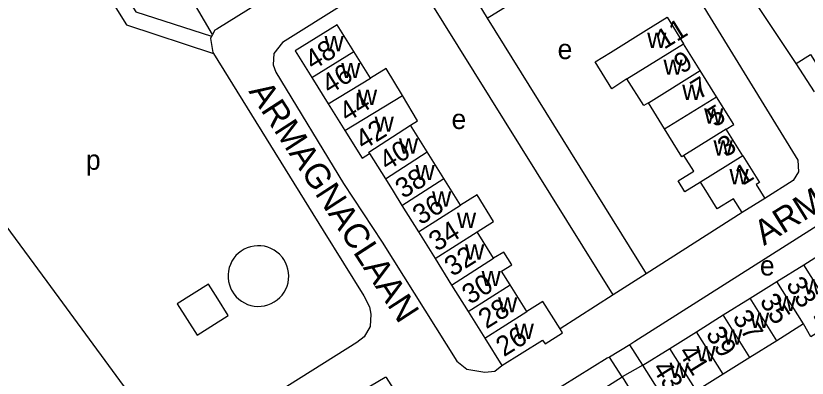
# Model space of a CAD drawing. Extents: x 157768 to 159790, y 387230 to 389604.
# Drawn here: x 158424 to 158583.5, y 388009.4 to 388082.5 of the extents above; entities that cross this region are included whole.
import ezdxf

# ---------------------------------------------------------------- set-up
doc = ezdxf.new("R2010")
doc.units = 0
for name, color, linetype in [('BLT_Basislijn', 7, 'Continuous'), ('BLT_Bebouwing', 7, 'Continuous'), ('BLT_Centroide', 7, 'Continuous'), ('BLT_Huisnummer', 7, 'Continuous'), ('BLT_Huisnummer_ tussenligend', 7, 'Continuous'), ('BLT_Onderverdeling_panden', 7, 'Continuous'), ('BLT_Straatnaam', 7, 'Continuous')]:
    doc.layers.add(name, color=color, linetype=linetype)

msp = doc.modelspace()

# ---------------------------------------------------------------- linework, layer by layer
at = {"layer": 'BLT_Basislijn'}
for p, q in [((158544.39, 388026.21), (158502.83, 388092.88)), ((158463.63, 388078.71), (158457.86, 388088.53)), ((158518.99, 388082.03), (158551.04, 388030.45)), ((158463.63, 388078.71), (158463.43, 388078.34)), ((158418.15, 388045.29), (158430.21, 388028.88)), ((158430.21, 388028.88), (158456.13, 387993.63)), ((158544.39, 388026.21), (158533.66, 388019.35)), ((158547.72, 388016.17), (158543.61, 388013.67)), ((158550.37, 388012.04), (158547.72, 388016.17)), ((158546.21, 388009.66), (158543.61, 388013.67)), ((158550.37, 388012.04), (158546.21, 388009.66))]:
    msp.add_line(p, q, dxfattribs=at)
for points in [[(158503.11, 388103.84), (158464.46, 388079.77), (158464.09, 388079.58), (158463.63, 388078.71)], [(158436.19, 388102.31), (158448.14, 388083.28), (158463.43, 388078.34)], [(158551.85, 388101.9), (158581.6, 388053.35), (158581.69, 388051.02), (158580.67, 388049.28), (158574.94, 388045.64)], [(158433.74, 388100.78), (158446.31, 388080.65), (158463.81, 388074.86)], [(158502.83, 388092.88), (158477.73, 388077.1), (158475.97, 388074.87), (158475.84, 388072.59), (158476.35, 388071.14), (158490.02, 388048.65), (158497.8, 388036.83), (158512.86, 388012.82), (158514.89, 388011.22), (158518.52, 388010.62), (158520.52, 388010.8), (158521.92, 388011.98)], [(158581.28, 388072.88), (158573.46, 388084.58)], [(158463.43, 388078.34), (158463.2, 388077.9), (158463.68, 388075.08), (158463.81, 388074.86)], [(158463.81, 388074.86), (158485.92, 388039.22)], [(158612.06, 388056.98), (158611.76, 388056.79), (158548.72, 388016.78), (158547.72, 388016.17)], [(158570.35, 388042.79), (158551.04, 388030.45)], [(158485.92, 388039.22), (158494.11, 388026.01), (158495.23, 388023.77), (158495.55, 388022.33), (158495.4, 388019.84), (158494.17, 388017.77), (158492.71, 388016.64), (158456.13, 387993.63)], [(158477.71, 388033.72), (158477.12, 388034.4), (158476.59, 388034.85), (158476.01, 388035.25), (158475.39, 388035.57), (158474.74, 388035.83), (158474.07, 388036), (158473.37, 388036.1), (158472.68, 388036.12), (158471.98, 388036.06), (158471.29, 388035.92), (158470.63, 388035.7), (158469.99, 388035.41), (158469.4, 388035.04), (158468.84, 388034.61), (158468.34, 388034.13), (158467.9, 388033.58), (158467.53, 388032.99), (158467.22, 388032.36), (158466.99, 388031.71), (158466.83, 388031.02), (158466.76, 388030.33), (158466.76, 388029.63), (158466.84, 388028.94), (158467.01, 388028.26), (158467.24, 388027.6), (158467.45, 388027.18)], [(158478.98, 388030.01), (158478.94, 388030.71), (158478.82, 388031.39), (158478.62, 388032.07), (158478.35, 388032.71), (158478, 388033.32), (158477.71, 388033.72)], [(158467.45, 388027.18), (158467.56, 388026.97), (158467.94, 388026.39), (158468.38, 388025.85), (158468.89, 388025.36), (158469.44, 388024.94), (158470.04, 388024.58), (158470.68, 388024.3), (158471.35, 388024.08), (158472.03, 388023.95), (158472.73, 388023.89), (158473.43, 388023.92), (158474.12, 388024.02), (158474.79, 388024.21), (158475.44, 388024.46), (158476.06, 388024.8), (158476.63, 388025.19), (158477.16, 388025.66), (158477.63, 388026.17), (158478.03, 388026.74), (158478.37, 388027.35), (158478.64, 388028), (158478.83, 388028.67), (158478.94, 388029.36), (158478.98, 388030.01)], [(158551.04, 388030.45), (158544.39, 388026.21)], [(158464.7, 388025.38), (158462.83, 388028.37), (158456.48, 388024.39), (158460.49, 388018.1), (158466.8, 388022.04), (158464.7, 388025.38)], [(158543.61, 388013.67), (158543.19, 388013.42), (158519, 387998.42), (158515.15, 387997.33), (158510.72, 387997.81), (158507.11, 388000.2), (158505.89, 388001.6), (158503.81, 388001.53), (158498.65, 388009.53), (158498.39, 388009.53), (158488.39, 388003.62), (158465.02, 387988.77), (158438.21, 387971.94), (158436.76, 387969.96), (158436.85, 387966.67), (158439.83, 387961.47), (158464.09, 387922.44), (158481.4, 387895.87), (158482.84, 387894.12), (158485.39, 387893.15), (158488.59, 387893.45), (158514.41, 387909.43), (158548.18, 387930.51)]]:
    msp.add_lwpolyline(points, dxfattribs=at)
at = {"layer": 'BLT_Bebouwing'}
for p, q in [((158561.9, 388071.47), (158558.57, 388076.85)), ((158495.43, 388069.89), (158492.09, 388075.25)), ((158565.18, 388066.17), (158561.9, 388071.47)), ((158483.62, 388070.05), (158486.95, 388064.7)), ((158486.95, 388064.7), (158490.29, 388059.35)), ((158506.9, 388055.04), (158503.55, 388060.4)), ((158570.51, 388054.23), (158567.17, 388059.62)), ((158495.28, 388054.7), (158498.46, 388049.61)), ((158510.24, 388049.68), (158506.9, 388055.04)), ((158498.46, 388049.61), (158500, 388047.14)), ((158513.58, 388044.31), (158510.24, 388049.68)), ((158500, 388047.14), (158501.79, 388044.26)), ((158501.79, 388044.26), (158505.13, 388038.9)), ((158505.13, 388038.9), (158508.46, 388033.56)), ((158520.27, 388033.59), (158516.93, 388038.95)), ((158582.77, 388032.3), (158587.96, 388035.54)), ((158508.46, 388033.56), (158511.81, 388028.2)), ((158577.37, 388028.92), (158582.77, 388032.3)), ((158571.97, 388025.54), (158577.37, 388028.92)), ((158511.81, 388028.2), (158515.14, 388022.85)), ((158526.96, 388022.86), (158523.61, 388028.23)), ((158566.57, 388022.17), (158571.97, 388025.54)), ((158515.14, 388022.85), (158518.48, 388017.49)), ((158561.17, 388018.79), (158566.57, 388022.17)), ((158582.73, 388020.34), (158577.33, 388016.97)), ((158555.77, 388015.42), (158561.17, 388018.79)), ((158518.48, 388017.49), (158521.92, 388011.98)), ((158577.33, 388016.97), (158571.93, 388013.59)), ((158550.37, 388012.04), (158555.77, 388015.42)), ((158571.93, 388013.59), (158566.54, 388010.21)), ((158555.74, 388003.46), (158550.37, 388012.04)), ((158540.86, 388006.31), (158546.21, 388009.66)), ((158546.21, 388009.66), (158551.6, 388001.04)), ((158566.54, 388010.21), (158561.14, 388006.84))]:
    msp.add_line(p, q, dxfattribs=at)
for points in [[(158512.63, 388092.24), (158516.87, 388085.44), (158518.99, 388082.03)], [(158518.99, 388082.03), (158523.85, 388085.05), (158521.73, 388088.46), (158521.93, 388088.59)], [(158547.15, 388069.78), (158544.12, 388067.77), (158540.75, 388073.18), (158543.84, 388075.1), (158551.01, 388079.56), (158555.26, 388082.19), (158558.57, 388076.85)], [(158492.09, 388075.25), (158488.71, 388080.67), (158480.28, 388075.41), (158483.62, 388070.05)], [(158581.28, 388072.88), (158584.15, 388074.68), (158585.3, 388072.84), (158590.19, 388075.9)], [(158501.93, 388066.44), (158498.62, 388071.84), (158495.43, 388069.89)], [(158584.97, 388067.15), (158581.28, 388072.88)], [(158551.46, 388064.94), (158550.54, 388064.36), (158547.15, 388069.78)], [(158503.55, 388060.4), (158504.95, 388061.3), (158501.93, 388066.44)], [(158554.71, 388059.69), (158551.46, 388064.94)], [(158567.17, 388059.62), (158568.66, 388060.55), (158565.18, 388066.17)], [(158490.29, 388059.35), (158493.77, 388053.76), (158495.28, 388054.7)], [(158558.64, 388054.34), (158558.2, 388054.07), (158554.71, 388059.69)], [(158562, 388048.96), (158558.8, 388046.98), (158557.45, 388049.17), (158560.64, 388051.15), (158558.64, 388054.34)], [(158570.51, 388054.23), (158573.85, 388048.84), (158573.21, 388048.44), (158574.94, 388045.64)], [(158570.35, 388042.79), (158568.62, 388045.6), (158565.34, 388043.57), (158562.71, 388047.82), (158562, 388048.96)], [(158516.93, 388038.95), (158520.27, 388041.03), (158516.93, 388046.4), (158513.58, 388044.31)], [(158574.94, 388045.64), (158570.35, 388042.79)], [(158523.61, 388028.23), (158521.88, 388031), (158523.91, 388032.26), (158522.31, 388034.84), (158520.27, 388033.59)], [(158533.66, 388019.35), (158530.2, 388024.89), (158526.96, 388022.86)], [(158588.13, 388023.72), (158584.91, 388021.7), (158586.48, 388019.18), (158584.21, 388017.76), (158582.73, 388020.34)], [(158530.64, 388016.33), (158534.17, 388018.53), (158533.66, 388019.35)], [(158521.92, 388011.98), (158530.15, 388017.11), (158530.64, 388016.33)]]:
    msp.add_lwpolyline(points, dxfattribs=at)
at = {"layer": 'BLT_Onderverdeling_panden'}
for p, q in [((158547.15, 388069.78), (158558.57, 388076.85)), ((158483.62, 388070.05), (158492.09, 388075.25)), ((158551.46, 388064.94), (158561.9, 388071.47)), ((158486.95, 388064.7), (158495.43, 388069.89)), ((158490.29, 388059.35), (158501.93, 388066.44)), ((158554.71, 388059.69), (158565.18, 388066.17)), ((158567.17, 388059.62), (158558.64, 388054.34)), ((158498.46, 388049.61), (158506.9, 388055.04)), ((158570.51, 388054.23), (158562, 388048.96)), ((158501.79, 388044.26), (158510.24, 388049.68)), ((158505.13, 388038.9), (158513.58, 388044.31)), ((158508.46, 388033.56), (158516.93, 388038.95)), ((158511.81, 388028.2), (158520.27, 388033.59)), ((158588.13, 388023.72), (158582.77, 388032.3)), ((158582.73, 388020.34), (158577.37, 388028.92)), ((158515.14, 388022.85), (158523.61, 388028.23)), ((158577.33, 388016.97), (158571.97, 388025.54)), ((158518.48, 388017.49), (158526.96, 388022.86)), ((158571.93, 388013.59), (158566.57, 388022.17)), ((158566.54, 388010.21), (158561.17, 388018.79)), ((158561.14, 388006.84), (158555.77, 388015.42))]:
    msp.add_line(p, q, dxfattribs=at)
msp.add_lwpolyline([(158495.28, 388054.7), (158495.11, 388054.97), (158503.55, 388060.4)], dxfattribs=at)

# ---------------------------------------------------------------- texts
at = {"layer": 'BLT_Centroide'}
for s, p in [('w', (158486.19, 388075.34)), ('w', (158551.22, 388076)), ('e', (158533.17, 388073.75)), ('w', (158489.56, 388069.91)), ('w', (158554.5, 388070.59)), ('w', (158558.27, 388065.53)), ('w', (158492.93, 388064.5)), ('w', (158562.7, 388060.75)), ('w', (158496.3, 388059.09)), ('e', (158511.79, 388059.65)), ('w', (158501.2, 388054.69)), ('w', (158564.59, 388054.28)), ('p', (158438.09, 388051.44)), ('w', (158504.54, 388049.34)), ('w', (158567.8, 388048.5)), ('w', (158507.87, 388044)), ('w', (158512.88, 388039.72)), ('w', (158514.52, 388033.31)), ('e', (158573.94, 388030.12)), ('w', (158517.85, 388027.97)), ('w', (158582.75, 388026.31)), ('w', (158521.18, 388022.66)), ('w', (158577.36, 388022.94)), ('w', (158571.95, 388019.56)), ('w', (158524.51, 388017.31)), ('w', (158566.55, 388016.19)), ('w', (158561.16, 388012.81)), ('w', (158555.75, 388009.44))]:
    msp.add_text(s, height=4, dxfattribs=at).set_placement(p)
at = {"layer": 'BLT_Huisnummer'}
for s, rotation, p in [('11', 31.7664, (158554.65, 388075.62)), ('48', 31.9412, (158483.84, 388071.39)), ('5', 31.7664, (158564.86, 388059.89)), ('42', 31.9412, (158494.01, 388055.31)), ('1', 31.7664, (158570.5, 388048.17)), ('38', 31.9412, (158502.06, 388045.51)), ('34', 31.9412, (158508.8, 388034.86)), ('30', 31.9412, (158515.5, 388024.17)), ('33', 302.0149, (158579.09, 388028.29)), ('37', 302.0149, (158568.31, 388021.63)), ('26', 31.9412, (158522.34, 388013.63)), ('43', 302.0149, (158552.15, 388011.42))]:
    msp.add_text(s, height=4, rotation=rotation, dxfattribs=at).set_placement(p)
at = {"layer": 'BLT_Huisnummer_ tussenligend'}
for s, rotation, p in [('9', 31.7664, (158558.2, 388070.69)), ('46', 31.9412, (158487.2, 388066.55)), ('7', 31.7664, (158561.6, 388065.51)), ('44', 31.9412, (158490.74, 388060.92)), ('40', 31.9412, (158498.8, 388051.13)), ('3', 31.7664, (158567.01, 388053.85)), ('36', 31.9412, (158505.55, 388040.19)), ('32', 31.9412, (158511.96, 388029.8)), ('28', 31.9412, (158518.8, 388019.25)), ('35', 302.0149, (158573.79, 388024.95)), ('39', 302.0149, (158562.93, 388018.31)), ('41', 302.0149, (158557.4, 388014.67))]:
    msp.add_text(s, height=4, rotation=rotation, dxfattribs=at).set_placement(p)
at = {"layer": 'BLT_Straatnaam'}
for rotation, p in [(302.9789, (158470.8, 388067.24)), (31.909, (158574.77, 388036.05))]:
    msp.add_text('ARMAGNACLAAN', height=5, rotation=rotation, dxfattribs=at).set_placement(p)

doc.saveas('drawing.dxf')
